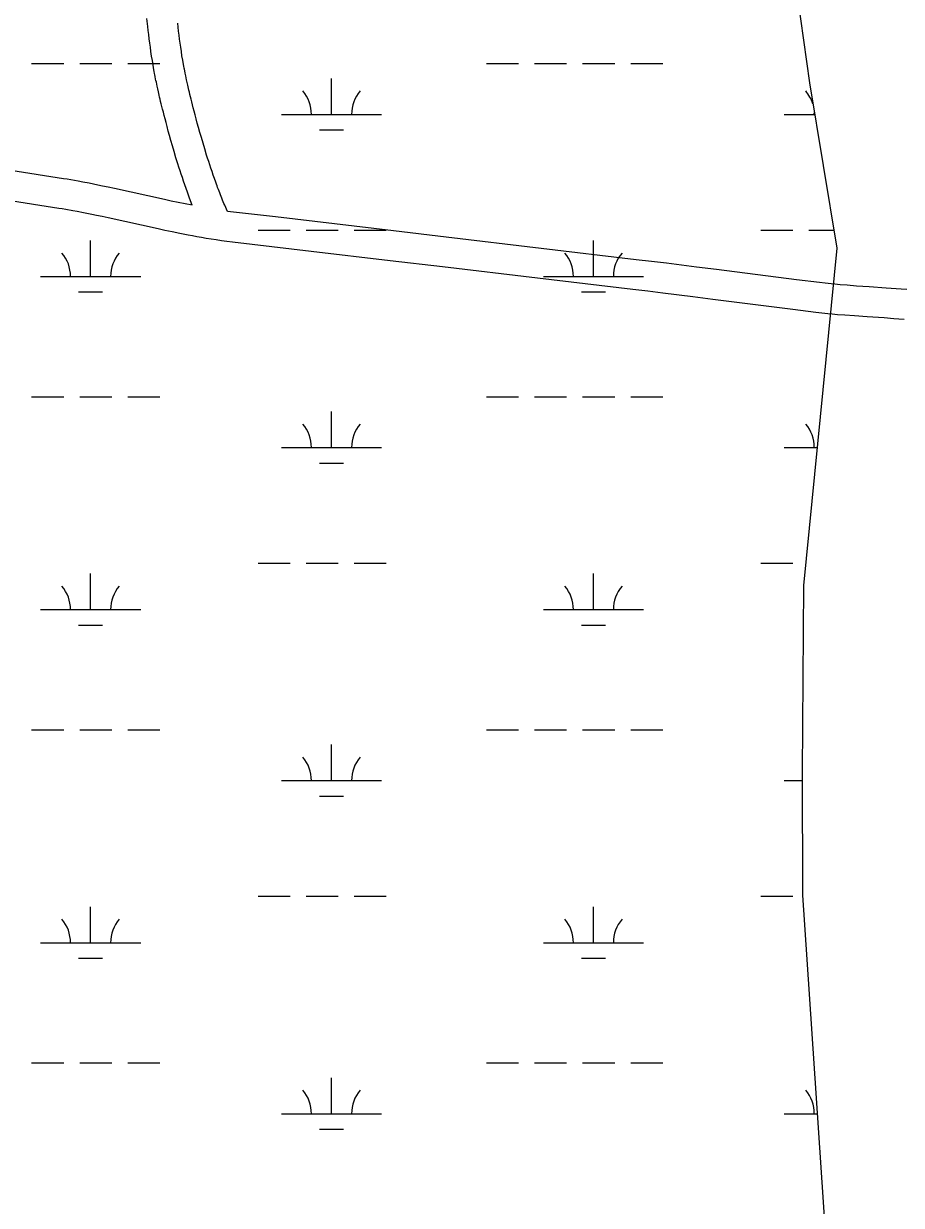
# Model space of a CAD drawing. Extents: x 3161564 to 3199464, y 849354 to 874788.
# Drawn here: x 3178594 to 3179471, y 868553 to 869734 of the extents above; entities that cross this region are included whole.
import ezdxf

# ---------------------------------------------------------------- set-up
doc = ezdxf.new("R2010")
doc.units = 0
doc.layers.add('V-ROAD-CNTR', color=7, linetype='Continuous')
doc.layers.add('V-WETL-SWMP', color=7, linetype='Continuous')

msp = doc.modelspace()

# ---------------------------------------------------------------- linework, layer by layer
at = {"layer": 'V-ROAD-CNTR'}
for points in [[(3178733.1, 869648.1), (3178732.4, 869650.9), (3178731.8, 869653.5), (3178731.2, 869655.8), (3178730.7, 869658.1), (3178730.2, 869660.1), (3178729.8, 869662), (3178729.4, 869663.8), (3178729, 869665.4), (3178728.3, 869668.4), (3178727.7, 869671), (3178727.3, 869673.2), (3178726.9, 869675.1), (3178726.5, 869676.7), (3178726.2, 869678.2), (3178725.7, 869680.6), (3178725.4, 869682.4), (3178725.2, 869683.7), (3178724.8, 869685.6), (3178724.5, 869687.5), (3178723.7, 869692.1), (3178722.9, 869696.7), (3178722.2, 869701.2), (3178721.5, 869705.6), (3178720.9, 869709.9), (3178720.3, 869714.2), (3178719.8, 869718.5), (3178719.3, 869722.6), (3178718.8, 869726.7), (3178718.4, 869730.7), (3178717.5, 869738.6)], [(3178762.2, 869655.4), (3178761.6, 869658.1), (3178760.9, 869660.6), (3178760.4, 869662.9), (3178759.9, 869665), (3178759.4, 869667), (3178759, 869668.8), (3178758.6, 869670.5), (3178758.2, 869672), (3178757.6, 869674.9), (3178757.1, 869677.4), (3178756.6, 869679.5), (3178756.2, 869681.3), (3178755.9, 869682.8), (3178755.6, 869684.1), (3178755.2, 869686.4), (3178754.9, 869688), (3178754.6, 869689.2), (3178754.3, 869691), (3178754, 869692.7), (3178753.2, 869697.1), (3178752.5, 869701.4), (3178751.9, 869705.7), (3178751.2, 869709.9), (3178750.6, 869714.1), (3178750.1, 869718.2), (3178749.6, 869722.2), (3178749.1, 869726.2), (3178748.6, 869730.1), (3178748.2, 869733.9)], [(3178762.7, 869552.1), (3178760, 869559.4), (3178759.3, 869561.3), (3178758.6, 869563.2), (3178757.9, 869565.1), (3178756.6, 869568.8), (3178755.3, 869572.5), (3178754.1, 869576.2), (3178752.9, 869579.8), (3178751.7, 869583.3), (3178750.6, 869586.7), (3178749.5, 869590.1), (3178748.5, 869593.4), (3178746.5, 869599.7), (3178744.7, 869605.7), (3178743.1, 869611.4), (3178741.5, 869616.7), (3178740.1, 869621.7), (3178738.8, 869626.3), (3178737.7, 869630.7), (3178736.6, 869634.7), (3178735.6, 869638.4), (3178734.7, 869641.9), (3178733.9, 869645.1), (3178733.1, 869648.1)], [(3178797.8, 869546.1), (3178795.1, 869552.3), (3178794.4, 869554), (3178793.7, 869555.7), (3178793, 869557.4), (3178792.3, 869559.1), (3178791.5, 869560.9), (3178790.8, 869562.7), (3178790.2, 869564.5), (3178789.5, 869566.2), (3178788.8, 869568), (3178788.1, 869569.8), (3178787.5, 869571.6), (3178786.8, 869573.4), (3178786.2, 869575.2), (3178784.9, 869578.8), (3178783.7, 869582.3), (3178782.5, 869585.8), (3178781.3, 869589.2), (3178780.2, 869592.6), (3178779.2, 869595.9), (3178778.1, 869599.1), (3178777.1, 869602.3), (3178775.2, 869608.5), (3178773.5, 869614.3), (3178771.9, 869619.8), (3178770.4, 869625), (3178769, 869629.8), (3178767.8, 869634.3), (3178766.6, 869638.5), (3178765.6, 869642.4), (3178764.6, 869646), (3178763.7, 869649.4), (3178762.9, 869652.5), (3178762.2, 869655.4)], [(3178762.7, 869552.1), (3178748.8, 869554.9), (3178741.8, 869556.4), (3178735.2, 869557.8), (3178685.2, 869568.9), (3178678.9, 869570.2), (3178673.3, 869571.4), (3178668.5, 869572.4), (3178660, 869574.1), (3178653.6, 869575.3), (3178648.7, 869576.2), (3178641.5, 869577.5), (3178637.8, 869578.1), (3178634.2, 869578.7), (3178581.6, 869587)], [(3178750.3, 869524), (3178742.7, 869525.5), (3178735.5, 869527.1), (3178728.8, 869528.5), (3178678.8, 869539.6), (3178672.7, 869540.9), (3178667.2, 869542), (3178662.5, 869543), (3178654.2, 869544.6), (3178648, 869545.8), (3178643.4, 869546.7), (3178636.4, 869547.9), (3178633, 869548.5), (3178629.5, 869549), (3178577, 869557.3)], [(3179476, 869467.9), (3179470.4, 869468.4), (3179465.2, 869468.8), (3179455.4, 869469.5), (3179438.5, 869470.6), (3179425.9, 869471.5), (3179416.5, 869472.2), (3179409.5, 869472.8), (3179404.3, 869473.3), (3179400.4, 869473.7), (3179394.6, 869474.3), (3179388.7, 869475), (3179365.9, 869477.8), (3179286, 869488), (3179266, 869490.5), (3179236, 869494.2), (3179221, 869496), (3179205.9, 869497.8), (3179111, 869509.1), (3179016.1, 869520.4), (3178963.7, 869526.6), (3178885, 869535.8), (3178845.7, 869540.5), (3178797.8, 869546.1)], [(3179473.4, 869438), (3179468, 869438.5), (3179462.9, 869438.9), (3179453.3, 869439.6), (3179436.5, 869440.7), (3179423.7, 869441.6), (3179414.1, 869442.3), (3179406.9, 869442.9), (3179401.5, 869443.4), (3179397.3, 869443.8), (3179391.2, 869444.5), (3179385.1, 869445.2), (3179362.2, 869448.1), (3179282.2, 869458.2), (3179262.3, 869460.7), (3179232.3, 869464.4), (3179217.4, 869466.3), (3179202.4, 869468.1), (3179107.5, 869479.3), (3179012.6, 869490.6), (3178960.2, 869496.8), (3178881.5, 869506), (3178842.2, 869510.7), (3178802.8, 869515.3), (3178797.2, 869516), (3178791.8, 869516.8), (3178786.6, 869517.5), (3178781.5, 869518.3), (3178776.6, 869519.1), (3178771.9, 869519.9), (3178767.3, 869520.7), (3178762.9, 869521.6), (3178758.6, 869522.4), (3178750.5, 869524)]]:
    msp.add_lwpolyline(points, dxfattribs=at)
at = {"layer": 'V-WETL-SWMP'}
for p, q in [((3179357.5, 869827.2), (3179378.7, 869674.5)), ((3178602.4, 869693.6), (3178634.4, 869693.6)), ((3178650.4, 869693.6), (3178682.4, 869693.6)), ((3178698.4, 869693.6), (3178730.4, 869693.6)), ((3179056.4, 869693.6), (3179088.4, 869693.6)), ((3179104.4, 869693.6), (3179136.4, 869693.6)), ((3179152.4, 869693.6), (3179184.4, 869693.6)), ((3179200.4, 869693.6), (3179232.4, 869693.6)), ((3178901.8, 869642.9), (3178901.8, 869678.9)), ((3179378.7, 869674.5), (3179406, 869509.2)), ((3178851.8, 869642.9), (3178951.8, 869642.9)), ((3179353.7, 869642.9), (3179383.9, 869642.9)), ((3178889.8, 869627.4), (3178913.8, 869627.4)), ((3178661.3, 869481), (3178661.3, 869517)), ((3178828.4, 869527.4), (3178860.4, 869527.4)), ((3178876.4, 869527.4), (3178908.4, 869527.4)), ((3178924.4, 869527.4), (3178956.4, 869527.4)), ((3179163.2, 869481), (3179163.2, 869517)), ((3179330.3, 869527.4), (3179362.3, 869527.4)), ((3179378.3, 869527.4), (3179402.9, 869527.4)), ((3179406, 869509.2), (3179372.9, 869172.3)), ((3178611.3, 869481), (3178711.3, 869481)), ((3179113.2, 869481), (3179213.2, 869481)), ((3178649.3, 869465.6), (3178673.3, 869465.6)), ((3179151.2, 869465.6), (3179175.2, 869465.6)), ((3178602.4, 869360.9), (3178634.4, 869360.9)), ((3178650.4, 869360.9), (3178682.4, 869360.9)), ((3178698.4, 869360.9), (3178730.4, 869360.9)), ((3179056.4, 869360.9), (3179088.4, 869360.9)), ((3179104.4, 869360.9), (3179136.4, 869360.9)), ((3179152.4, 869360.9), (3179184.4, 869360.9)), ((3179200.4, 869360.9), (3179232.4, 869360.9)), ((3178901.8, 869310.2), (3178901.8, 869346.2)), ((3178851.8, 869310.2), (3178951.8, 869310.2)), ((3179353.7, 869310.2), (3179386.4, 869310.2)), ((3178889.8, 869294.7), (3178913.8, 869294.7)), ((3178828.4, 869194.7), (3178860.4, 869194.7)), ((3178876.4, 869194.7), (3178908.4, 869194.7)), ((3178924.4, 869194.7), (3178956.4, 869194.7)), ((3179330.3, 869194.7), (3179362.3, 869194.7)), ((3178661.3, 869148.3), (3178661.3, 869184.3)), ((3179163.2, 869148.3), (3179163.2, 869184.3)), ((3179372.9, 869172.3), (3179371.6, 868986.1)), ((3178611.3, 869148.3), (3178711.3, 869148.3)), ((3179113.2, 869148.3), (3179213.2, 869148.3)), ((3178649.3, 869132.9), (3178673.3, 869132.9)), ((3179151.2, 869132.9), (3179175.2, 869132.9)), ((3178602.4, 869028.2), (3178634.4, 869028.2)), ((3178650.4, 869028.2), (3178682.4, 869028.2)), ((3178698.4, 869028.2), (3178730.4, 869028.2)), ((3179056.4, 869028.2), (3179088.4, 869028.2)), ((3179104.4, 869028.2), (3179136.4, 869028.2)), ((3179152.4, 869028.2), (3179184.4, 869028.2)), ((3179200.4, 869028.2), (3179232.4, 869028.2)), ((3178901.8, 868977.5), (3178901.8, 869013.5)), ((3179371.6, 868986.1), (3179371.8, 868863.2)), ((3178851.8, 868977.5), (3178951.8, 868977.5)), ((3179353.7, 868977.5), (3179371.6, 868977.5)), ((3178889.8, 868962.1), (3178913.8, 868962.1)), ((3178828.4, 868862.1), (3178860.4, 868862.1)), ((3178876.4, 868862.1), (3178908.4, 868862.1)), ((3178924.4, 868862.1), (3178956.4, 868862.1)), ((3179330.3, 868862.1), (3179362.3, 868862.1)), ((3179371.8, 868863.2), (3179399.7, 868449)), ((3178661.3, 868815.6), (3178661.3, 868851.6)), ((3179163.2, 868815.6), (3179163.2, 868851.6)), ((3178611.3, 868815.6), (3178711.3, 868815.6)), ((3179113.2, 868815.6), (3179213.2, 868815.6)), ((3178649.3, 868800.2), (3178673.3, 868800.2)), ((3179151.2, 868800.2), (3179175.2, 868800.2)), ((3178602.4, 868695.6), (3178634.4, 868695.6)), ((3178650.4, 868695.6), (3178682.4, 868695.6)), ((3178698.4, 868695.6), (3178730.4, 868695.6)), ((3179056.4, 868695.6), (3179088.4, 868695.6)), ((3179104.4, 868695.6), (3179136.4, 868695.6)), ((3179152.4, 868695.6), (3179184.4, 868695.6)), ((3179200.4, 868695.6), (3179232.4, 868695.6)), ((3178901.8, 868644.8), (3178901.8, 868680.8)), ((3178851.8, 868644.8), (3178951.8, 868644.8)), ((3179353.7, 868644.8), (3179386.5, 868644.8)), ((3178889.8, 868629.4), (3178913.8, 868629.4))]:
    msp.add_line(p, q, dxfattribs=at)
for centre, start, end in [((3178846.5, 869643.3), 359.2282, 40.7718), ((3178957, 869643.3), 139.2282, 180.7718), ((3179348.4, 869643.3), 16.94, 40.7718), ((3179348.4, 869643.3), 359.2282, 1.7796), ((3178606, 869481.5), 359.2282, 40.7718), ((3178716.5, 869481.5), 139.2282, 180.7718), ((3179108, 869481.5), 359.2282, 40.7718), ((3179218.4, 869481.5), 139.2282, 180.7718), ((3178846.5, 869310.7), 359.2282, 40.7718), ((3178957, 869310.7), 139.2282, 180.7718), ((3179348.4, 869310.7), 359.2282, 40.7718), ((3178606, 869148.8), 359.2282, 40.7718), ((3178716.5, 869148.8), 139.2282, 180.7718), ((3179108, 869148.8), 359.2282, 40.7718), ((3179218.4, 869148.8), 139.2282, 180.7718), ((3178846.5, 868978), 359.2282, 40.7718), ((3178957, 868978), 139.2282, 180.7718), ((3178606, 868816.1), 359.2282, 40.7718), ((3178716.5, 868816.1), 139.2282, 180.7718), ((3179108, 868816.1), 359.2282, 40.7718), ((3179218.4, 868816.1), 139.2282, 180.7718), ((3178846.5, 868645.3), 359.2282, 40.7718), ((3178957, 868645.3), 139.2282, 180.7718), ((3179348.4, 868645.3), 359.2282, 40.7718)]:
    msp.add_arc(centre, 35.2, start, end, dxfattribs=at)

doc.saveas('drawing.dxf')
